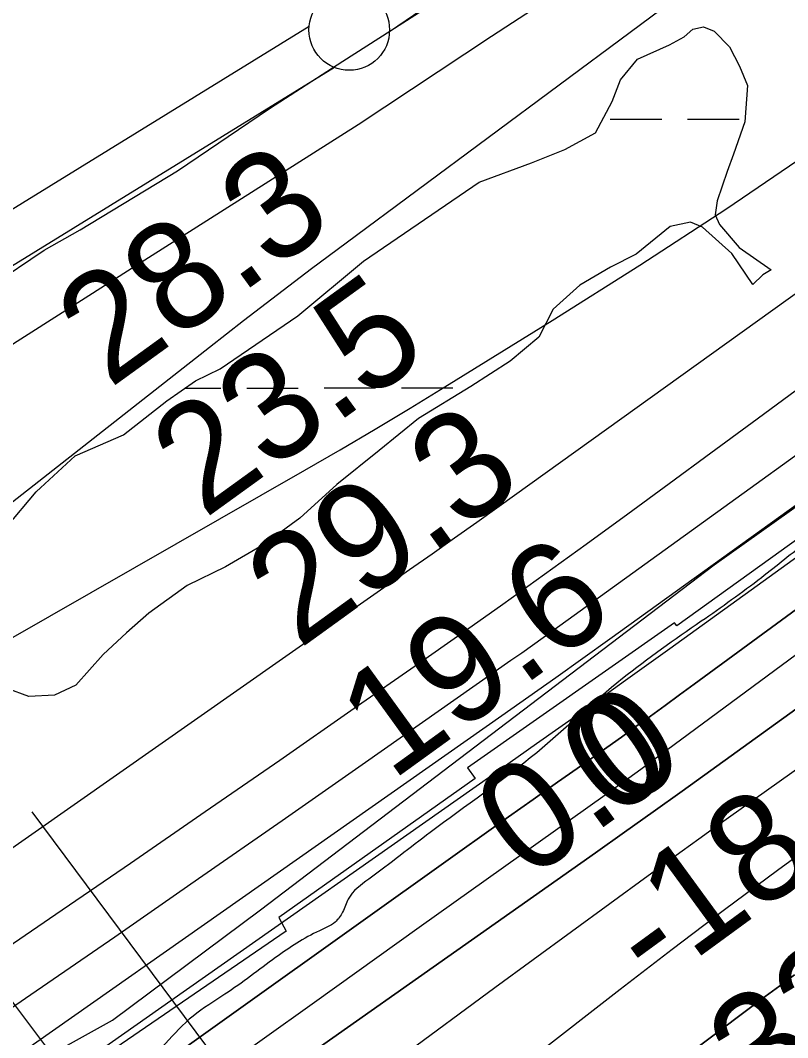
# Model space of a CAD drawing. Extents: x 3324104 to 3361979, y 612876 to 638273.
# Drawn here: x 3352533 to 3353010, y 620815 to 621446 of the extents above; entities that cross this region are included whole.
import ezdxf

# ---------------------------------------------------------------- set-up
doc = ezdxf.new("R2010")
doc.units = 0
for name, color, linetype in [('V-FLOD-BASE', 7, 'Continuous'), ('V-LEVE-TOET', 7, 'Continuous'), ('V-RIVR-EDGE', 7, 'Continuous'), ('V-RIVR-RANG', 7, 'Continuous'), ('V-RRAP-FSHR', 7, 'Continuous'), ('V-RRAP-RVMT', 7, 'Continuous'), ('V-SURV-LINE', 7, 'Continuous'), ('V-TOPO-DPTH', 7, 'Continuous'), ('V-TOPO-MAJR', 7, 'Continuous'), ('V-TOPO-MINR', 7, 'Continuous'), ('V-TOPO-WATR', 7, 'Continuous'), ('V-UTIL-LINE', 7, 'Continuous'), ('V-WETL-SWMP', 7, 'Continuous')]:
    doc.layers.add(name, color=color, linetype=linetype)

msp = doc.modelspace()

# ---------------------------------------------------------------- linework, layer by layer
at = {"layer": 'V-FLOD-BASE'}
msp.add_lwpolyline([(3352180.6, 621074.23), (3352232.25, 621103.86), (3352264.18, 621123.58), (3352311.95, 621138.74), (3352353.56, 621153.13), (3352386.31, 621163.94), (3352401.9, 621175.85), (3352436.98, 621212.08), (3352484.95, 621258.11), (3352515.44, 621281.92), (3352548.01, 621303.71), (3352570.44, 621316.41), (3352630.9, 621353.05), (3352687.9, 621391.68), (3352733.39, 621421.22), (3352808.07, 621469.05)], dxfattribs=at)
at = {"layer": 'V-LEVE-TOET'}
msp.add_lwpolyline([(3352992.07, 621544.02), (3352978.57, 621530.77), (3352962.29, 621518.84), (3352945.95, 621511.72), (3352931.66, 621504.64), (3352890.23, 621478.6), (3352825.74, 621436.41), (3352742.94, 621381.59), (3352604.42, 621293.63), (3352521.58, 621240.87), (3352486.39, 621210.81), (3352457.38, 621180.85), (3352433.13, 621153.03), (3352416.22, 621137.67), (3352403.32, 621129.92), (3352389.05, 621121.45), (3352371.31, 621115.69), (3352326.17, 621107.42), (3352304.33, 621100.21), (3352274.37, 621086.7), (3352237.68, 621064.85)], dxfattribs=at)
at = {"layer": 'V-RIVR-EDGE'}
msp.add_spline([(3356051.95, 622889.63), (3356029.15, 622881.43), (3356012.46, 622875.66), (3355994.6, 622867.17), (3355977.52, 622859.07), (3355958.5, 622850.97), (3355948.4, 622843.24), (3355934.03, 622834.75), (3355904.12, 622817.76), (3355878.1, 622802.31), (3355856.74, 622790.34), (3355829.95, 622776.44), (3355805.11, 622765.65), (3355764.72, 622744.81), (3355744.14, 622733.61), (3355694.06, 622710.85), (3355668.43, 622698.12), (3355641.64, 622685), (3355605.15, 622669.19), (3355569.44, 622657.26), (3355539.17, 622646.47), (3355510.83, 622636.85), (3355482.11, 622628.39), (3355461.93, 622623.01), (3355442.52, 622614.14), (3355422.73, 622607.21), (3355409.53, 622603.36), (3355388.97, 622597.59), (3355371.88, 622589.49), (3355348.98, 622581.02), (3355297.71, 622547.02), (3355260.04, 622525.78), (3355211.1, 622494.49), (3355190.13, 622484.46), (3355184.7, 622482.92), (3355179.26, 622477.89), (3355174.21, 622475.58), (3355160.62, 622470.96), (3355143.54, 622463.63), (3355133.06, 622457.07), (3355125.67, 622450.49), (3355113.25, 622443.93), (3355096.93, 622433.11), (3355081.02, 622426.95), (3355064.32, 622419.23), (3355056.95, 622418.86), (3355048.8, 622414.62), (3355041.8, 622406.88), (3355036.76, 622406.5), (3355031.32, 622405.74), (3355027.05, 622404.2), (3355017.34, 622396.08), (3355010.74, 622394.93), (3355001.42, 622388.36), (3354988.6, 622379.09), (3354972.29, 622369.43), (3354947.44, 622356.31), (3354937.73, 622351.68), (3354926.08, 622343.56), (3354903.15, 622326.56), (3354891.11, 622318.06), (3354883.33, 622307.22), (3354879.44, 622304.12), (3354875.17, 622302.58), (3354867.8, 622299.11), (3354853.03, 622288.29), (3354842.54, 622279.01), (3354826.61, 622267.41), (3354807.2, 622259.71), (3354793.23, 622255.47), (3354765.68, 622249.73), (3354748.61, 622245.5), (3354734.63, 622239.33), (3354712.11, 622227.37), (3354697.74, 622218.87), (3354685.31, 622209.98), (3354640.65, 622184.5), (3354622.01, 622176.01), (3354616.19, 622175.25), (3354603.38, 622167.52), (3354578.92, 622157.11), (3354554.46, 622147.48), (3354537.39, 622142.87), (3354530.78, 622137.84), (3354500.11, 622122.79), (3354463.61, 622102.33), (3354417.79, 622078.79), (3354386.33, 622060.64), (3354340.11, 622032.44), (3354321.08, 622021.25), (3354284.96, 621998.84), (3354257, 621982.24), (3354217, 621958.68), (3354194.08, 621942.84), (3354176.99, 621931.63), (3354157.57, 621921.98), (3354141.64, 621910.39), (3354135.42, 621904.2), (3354130.36, 621897.62), (3354120.65, 621891.05), (3354103.96, 621882.95), (3354075.58, 621856.65), (3354044.89, 621835.39), (3354013.04, 621812.21), (3353971.47, 621781.67), (3353947.77, 621763.5), (3353941.17, 621763.52), (3353935.35, 621762.76), (3353929.53, 621760.06), (3353924.87, 621756.58), (3353920.59, 621751.55), (3353917.08, 621742.64), (3353910.48, 621741.49), (3353904.66, 621738.4), (3353893.78, 621731.06), (3353879.8, 621721.4), (3353866.19, 621708.64), (3353854.92, 621697.42), (3353843.26, 621687.75), (3353839.77, 621688.54), (3353831.23, 621686.23), (3353823.08, 621681.21), (3353818.03, 621677.34), (3353800.94, 621666.14), (3353790.85, 621663.06), (3353781.91, 621654.94), (3353777.63, 621651.85), (3353776.07, 621648.75), (3353775.67, 621643.71), (3353772.18, 621641), (3353755.87, 621632.13), (3353735.68, 621622.09), (3353718.58, 621608.17), (3353704.21, 621600.45), (3353694.12, 621596.6), (3353683.64, 621592.36), (3353671.21, 621584.25), (3353642.07, 621562.99), (3353598.95, 621534.01), (3353578.37, 621522.43), (3353556.23, 621507.75), (3353547.68, 621501.95), (3353525.93, 621489.21), (3353513.12, 621481.09), (3353497.18, 621468.34), (3353476.98, 621450.94), (3353453.28, 621436.65), (3353435.8, 621424.67), (3353404.72, 621401.09), (3353378.3, 621380.21), (3353361.59, 621368.62), (3353339.46, 621355.1), (3353319.65, 621342.35), (3353299.45, 621329.99), (3353283.54, 621324.6), (3353273.05, 621317.65), (3353254.77, 621295.98), (3353236.88, 621275.47), (3353219.39, 621258.83), (3353195.69, 621241.44), (3353168.49, 621221.34), (3353137.81, 621201.64), (3353112.17, 621185.03), (3353065.55, 621151.79), (3353022.05, 621122.82), (3352993.29, 621100.39), (3352956, 621073.34), (3352907.05, 621037.78), (3352853.8, 620991.77), (3352787.76, 620942.29), (3352749.68, 620913.3), (3352736.85, 620900.92), (3352733.34, 620892.79), (3352728.67, 620886.59), (3352718.96, 620881.19), (3352691.78, 620864.58), (3352660.31, 620841.78), (3352640.5, 620828.25), (3352623.39, 620811.23), (3352605.12, 620792.27), (3352593.46, 620783), (3352582.59, 620778.76), (3352566.29, 620771.43), (3352548.04, 620764.49), (3352522.41, 620750.98), (3352494.45, 620735.54), (3352482.41, 620727.04), (3352479.3, 620723.17), (3352476.96, 620717.36), (3352470.74, 620711.94), (3352455.99, 620707.33), (3352443.18, 620700.38), (3352419.1, 620685.7), (3352392.3, 620669.09), (3352362.78, 620650.94), (3352339.08, 620634.32), (3352315.38, 620615.38), (3352284.68, 620590.63), (3352258.65, 620571.31), (3352228.74, 620550.05), (3352193.39, 620527.65), (3352156.88, 620504.86), (3352131.63, 620487.47), (3352093.95, 620462.36), (3352049.28, 620432.99), (3351990.23, 620391.26), (3351936.63, 620357.26), (3351851.55, 620293.87), (3351833.29, 620281.51), (3351816.98, 620273.79), (3351794.06, 620257.95), (3351767.65, 620240.95), (3351719.86, 620206.17), (3351680.63, 620177.57), (3351657.32, 620160.56), (3351637.11, 620145.87), (3351623.13, 620135.44), (3351603.32, 620124.24), (3351588.57, 620120.01), (3351567.22, 620109.59), (3351552.08, 620103.43), (3351538.1, 620096.48), (3351523.73, 620086.43), (3351510.91, 620076.38), (3351503.52, 620069.81), (3351495.35, 620057.42), (3351486, 620042.32), (3351479.39, 620032.64), (3351469.67, 620022.58), (3351448.3, 620006.34), (3351431.59, 619994.75), (3351404.78, 619973.88), (3351377.97, 619951.84), (3351358.93, 619936.37), (3351332.12, 619915.5), (3351306.08, 619892.29), (3351274.58, 619858.25), (3351238.83, 619826.92), (3351215.12, 619805.65), (3351171.59, 619767.75), (3351145.54, 619739.51), (3351124.55, 619722.11), (3351105.9, 619707.81), (3351089.59, 619696.99), (3351079.49, 619691.2), (3351074.04, 619683.45), (3351058.1, 619666.43), (3351043.34, 619655.22), (3351015.36, 619633.96), (3350999.05, 619623.14), (3350992.05, 619617.34), (3350979.23, 619606.13), (3350966.01, 619594.53), (3350951.25, 619582.15), (3350935.7, 619567.84), (3350923.26, 619555.08), (3350910.05, 619544.25), (3350888.29, 619528.02), (3350846.74, 619504.08), (3350821.49, 619490.18), (3350811.39, 619483.61), (3350805.96, 619480.52), (3350800.9, 619473.16), (3350797.41, 619473.17), (3350793.92, 619474.35), (3350788.88, 619473.58), (3350786.93, 619472.04), (3350785.37, 619467.39), (3350785.36, 619462.73), (3350779.53, 619456.15), (3350765.93, 619445.72), (3350746.11, 619428.7), (3350722.4, 619408.98), (3350716.19, 619407.06), (3350713.08, 619403.96), (3350711.13, 619396.99), (3350708.79, 619391.57), (3350704.52, 619391.58), (3350693.26, 619385.79), (3350686.65, 619379.6), (3350679.64, 619368.37), (3350661.38, 619354.45), (3350648.56, 619344.4), (3350645.46, 619344.8), (3350638.47, 619339.39), (3350623.32, 619330.5), (3350616.33, 619326.26), (3350602.35, 619317.37), (3350598.83, 619308.85), (3350582.91, 619299.19), (3350553.77, 619276), (3350526.18, 619255.51), (3350493.55, 619231.94), (3350474.9, 619219.57), (3350474.5, 619213.76), (3350470.22, 619207.17), (3350458.96, 619202.55), (3350446.14, 619194.05), (3350441.09, 619189.79), (3350438.76, 619186.31), (3350434.48, 619180.89), (3350414.67, 619167.76), (3350401.46, 619159.26), (3350384.75, 619146.89), (3350369.6, 619133.74), (3350356.39, 619125.24), (3350350.95, 619119.05), (3350347.43, 619109.36), (3350338.1, 619097.75), (3350324.88, 619083.82), (3350308.55, 619069.9), (3350300.39, 619062.56), (3350296.13, 619062.57), (3350291.47, 619062.19), (3350274.77, 619050.6), (3350258.45, 619037.45), (3350251.84, 619032.81), (3350244.08, 619029.34), (3350233.61, 619028.21), (3350227.39, 619024.34), (3350220.39, 619016.99), (3350213, 619007.32), (3350202.12, 618996.87), (3350193.57, 618989.52), (3350179.6, 618985.29), (3350173.77, 618980.65), (3350164.84, 618977.96), (3350162.12, 618975.25), (3350159.39, 618971.38), (3350154.33, 618963.64), (3350145.78, 618953.19), (3350125.96, 618938.11), (3350102.66, 618923.05), (3350094.5, 618918.41), (3350086.34, 618913), (3350075.07, 618901.01), (3350064.19, 618892.12), (3350039.32, 618873.57), (3350021.84, 618861.59), (3350002.03, 618848.84), (3349991.94, 618844.21), (3349964.36, 618826.44), (3349938.72, 618807.11), (3349915.41, 618792.82), (3349892.5, 618778.92), (3349868.02, 618761.91), (3349852.49, 618753.03), (3349842.79, 618749.95), (3349830.35, 618739.13), (3349804.32, 618720.19), (3349777.9, 618697.76), (3349751.86, 618677.66), (3349729.72, 618661.43), (3349703.69, 618642.88), (3349678.84, 618629.75), (3349648.93, 618611.99), (3349624.46, 618594.99), (3349592.61, 618575.67), (3349570.48, 618564.87), (3349549.5, 618548.63), (3349505.21, 618518.11), (3349479.19, 618499.94), (3349471.42, 618494.53), (3349458.99, 618487.59), (3349438.4, 618472.12), (3349412.37, 618452.41), (3349379.73, 618429.61), (3349350.21, 618410.29), (3349303.2, 618374.73), (3349277.56, 618357.73), (3349263.97, 618347.29), (3349241.43, 618330.68), (3349226.67, 618319.85), (3349207.25, 618306.33), (3349193.17, 618293.54)], degree=3, dxfattribs=at)
at = {"layer": 'V-RRAP-FSHR'}
msp.add_lwpolyline([(3349156.55, 618293.48), (3349290.84, 618378.98), (3349409.37, 618477.79), (3349541.25, 618565.26), (3349771.64, 618715.9), (3349922.45, 618808.45), (3350215.79, 619019.76), (3350269.12, 619069.35), (3350501.35, 619248.31), (3350630.24, 619348.58), (3350981.59, 619636.83), (3351335.34, 619937.32), (3351550.69, 620108.65), (3351713.66, 620224.46), (3351812.36, 620304.63), (3352053.37, 620458.3), (3352414.71, 620728.03), (3352590.48, 620825.76), (3352682.34, 620894.14), (3352964.07, 621108.39), (3353211.76, 621284.79), (3354078.79, 621880.27)], dxfattribs=at)
at = {"layer": 'V-RRAP-RVMT'}
for p, q in [((3353051.16, 621150.15), (3352940.88, 621070.45)), ((3352939.36, 621072.35), (3352810.89, 620982.31)), ((3352940.88, 621070.45), (3352939.36, 621072.35)), ((3352810.89, 620982.31), (3352815.68, 620975.77)), ((3352815.68, 620975.77), (3352693.75, 620889.41)), ((3352693.75, 620889.41), (3352698.37, 620880.98)), ((3352698.37, 620880.98), (3352562, 620787.67))]:
    msp.add_line(p, q, dxfattribs=at)
at = {"layer": 'V-SURV-LINE'}
for points in [[(3353962.59, 622256.56), (3352762.42, 621439.34)], [(3351739.04, 620842.97), (3352712.58, 621442.78)], [(3352728.33, 621417.25), (3351754.79, 620817.44)]]:
    msp.add_lwpolyline(points, dxfattribs=at)
msp.add_circle((3352737.47, 621440.5), 25, dxfattribs=at)
at = {"layer": 'V-TOPO-DPTH'}
for points in [[(3352329.5, 620590.09), (3352806.01, 620930.37), (3352821.19, 620941.18), (3352836.38, 620951.97), (3352851.59, 620962.72), (3352866.82, 620973.45), (3352879.01, 620982.02), (3352888.14, 620988.47), (3352897.26, 620994.94), (3352906.35, 621001.46), (3352915.42, 621008), (3352924.47, 621014.56), (3352933.51, 621021.14), (3352942.55, 621027.73), (3352951.57, 621034.33), (3353471.29, 621415.25)], [(3352329.5, 620590.09), (3352806.01, 620930.37), (3352821.19, 620941.18), (3352836.38, 620951.97), (3352851.59, 620962.72), (3352866.82, 620973.45), (3352879.01, 620982.02), (3352888.14, 620988.47), (3352897.26, 620994.94), (3352906.35, 621001.46), (3352915.42, 621008), (3352924.47, 621014.56), (3352933.51, 621021.14), (3352942.55, 621027.73), (3352951.57, 621034.33), (3353471.29, 621415.25)], [(3353162.3, 621251.73), (3352899.19, 621062.26), (3352882.47, 621050.27), (3352865.73, 621038.32), (3352848.94, 621026.43), (3352832.12, 621014.58), (3352380.29, 620697.55), (3352359.25, 620682.78), (3352338.22, 620667.99), (3352317.2, 620653.19), (3352296.18, 620638.38), (3352259.31, 620612.37), (3352256.74, 620610.55), (3352254.18, 620608.72), (3352251.62, 620606.88), (3352249.07, 620605.04), (3351800.78, 620279.5), (3351777.33, 620262.4), (3351753.94, 620245.22), (3351730.62, 620227.94)], [(3352362.42, 620557.89), (3352890.31, 620929.69), (3352908.27, 620942.39), (3352926.2, 620955.13), (3352944.09, 620967.93), (3352961.95, 620980.78), (3353200.47, 621153)], [(3353200.47, 621153), (3352961.95, 620980.78), (3352944.09, 620967.93), (3352926.2, 620955.13), (3352908.27, 620942.39), (3352890.31, 620929.69), (3352362.42, 620557.89)], [(3353036.22, 620942.67), (3353003.24, 620918.6), (3352970.44, 620894.29), (3352937.91, 620869.63), (3352905.55, 620844.72), (3352459.62, 620497.61), (3352447.34, 620488.04), (3352435.06, 620478.45), (3352422.8, 620468.85), (3352410.55, 620459.24), (3352392.25, 620444.85), (3352389.16, 620442.42), (3352386.06, 620440), (3352382.95, 620437.58), (3352379.85, 620435.17), (3352360.2, 620419.92), (3352347.25, 620409.91), (3352334.29, 620399.91), (3352321.3, 620389.95), (3352308.3, 620380), (3351805.13, 619996.41), (3351799.27, 619992.18), (3351793.38, 619988), (3351727.81, 619942.08)], [(3353036.22, 620942.67), (3353003.24, 620918.6), (3352970.44, 620894.29), (3352937.91, 620869.63), (3352905.55, 620844.72), (3352459.62, 620497.61), (3352447.34, 620488.04), (3352435.06, 620478.45), (3352422.8, 620468.85), (3352410.55, 620459.24), (3352392.25, 620444.85), (3352389.16, 620442.42), (3352386.06, 620440), (3352382.95, 620437.58), (3352379.85, 620435.17), (3352360.2, 620419.92), (3352347.25, 620409.91), (3352334.29, 620399.91), (3352321.3, 620389.95), (3352308.3, 620380), (3351805.13, 619996.41), (3351799.27, 619992.18), (3351793.38, 619988), (3351727.81, 619942.08)], [(3351319.54, 619603.27), (3351781.82, 619913.5), (3351810.88, 619933.33), (3351839.73, 619953.46), (3351868.26, 619974.03), (3351896.58, 619994.91), (3351926.72, 620017.49), (3352384.5, 620375.72), (3352401.28, 620388.9), (3352418.1, 620402.03), (3352434.99, 620415.07), (3352451.93, 620428.05), (3352740.22, 620647.74), (3352784.16, 620681.15), (3352828.16, 620714.49), (3352872.24, 620747.72), (3352916.37, 620780.89), (3352986.62, 620833.56), (3352995.68, 620840.32), (3353004.75, 620847.07), (3353013.86, 620853.78)], [(3351319.54, 619603.27), (3351781.82, 619913.5), (3351810.88, 619933.33), (3351839.73, 619953.46), (3351868.26, 619974.03), (3351896.58, 619994.91), (3351926.72, 620017.49), (3352384.5, 620375.72), (3352401.28, 620388.9), (3352418.1, 620402.03), (3352434.99, 620415.07), (3352451.93, 620428.05), (3352740.22, 620647.74), (3352784.16, 620681.15), (3352828.16, 620714.49), (3352872.24, 620747.72), (3352916.37, 620780.89), (3352986.62, 620833.56), (3352995.68, 620840.32), (3353004.75, 620847.07), (3353013.86, 620853.78)]]:
    msp.add_lwpolyline(points, dxfattribs=at)
at = {"layer": 'V-TOPO-MAJR'}
for points in [[(3352468.64, 621034.87), (3352496.89, 621047.02), (3352524.43, 621061.04), (3352709.83, 621167.14), (3352731.75, 621179.83), (3352753.57, 621192.67), (3352775.26, 621205.73), (3352796.86, 621218.94), (3352863.38, 621260.1), (3352917.81, 621294.54), (3352971.77, 621329.7), (3353025.01, 621365.93), (3353077.77, 621402.88), (3353305.91, 621566.06)], [(3352999.91, 621504.57), (3352735.46, 621308.17), (3352714.13, 621292.2), (3352692.88, 621276.1), (3352671.76, 621259.84), (3352650.73, 621243.46), (3352397.25, 621044.44), (3352393, 621034.5), (3352392.91, 621026.48), (3352399.05, 621021.32), (3352409.36, 621018.07), (3352439.35, 621025.53), (3352468.64, 621034.87)], [(3353277.27, 621465.4), (3353238.46, 621437.46), (3353199.63, 621409.55), (3353160.78, 621381.66), (3352830.52, 621144.68), (3352816.67, 621134.78), (3352802.79, 621124.9), (3352788.87, 621115.07), (3352774.94, 621105.27), (3352461.44, 620885.66), (3352415.65, 620853.57), (3352369.86, 620821.46), (3352324.1, 620789.33), (3352278.34, 620757.19), (3352198.35, 620700.98), (3352192.63, 620696.89), (3352186.96, 620692.73), (3352181.36, 620688.48), (3352175.81, 620684.17), (3351820.02, 620403.03), (3351785.13, 620375.56), (3351750.18, 620348.18), (3351715.12, 620320.91)]]:
    msp.add_lwpolyline(points, dxfattribs=at)
at = {"layer": 'V-TOPO-MINR'}
for points in [[(3353392.88, 621495.5), (3352987.58, 621196.59), (3352961.86, 621177.66), (3352936.12, 621158.76), (3352910.34, 621139.9), (3352884.54, 621121.07), (3352858.66, 621102.35), (3352832.71, 621083.74), (3352806.64, 621065.3), (3352780.48, 621046.96), (3352740.53, 621019.14), (3352694.3, 620987.03), (3352648.02, 620955), (3352601.67, 620923.08), (3352555.26, 620891.23), (3352272.03, 620697.34)], [(3353406.93, 621459.54), (3352864.43, 621067.84), (3352857.81, 621063.08), (3352851.17, 621058.34), (3352844.51, 621053.63), (3352837.84, 621048.93), (3352747.63, 620985.72), (3352695.79, 620949.5), (3352643.9, 620913.36), (3352591.92, 620877.34), (3352539.89, 620841.41), (3352265.25, 620652.27), (3352250.48, 620642.03), (3352235.76, 620631.73), (3352221.1, 620621.33), (3352206.49, 620610.88), (3352031.41, 620484.73), (3351966.29, 620437.49), (3351901.37, 620389.97), (3351836.77, 620342.03), (3351772.38, 620293.8), (3351678.23, 620222.81)], [(3353397.75, 621335.43), (3352925.65, 620986.72), (3352918.35, 620981.35), (3352911.02, 620976.01), (3352903.67, 620970.7), (3352896.3, 620965.42), (3352780.91, 620883.2), (3352715.88, 620836.76), (3352650.91, 620790.24), (3352586.04, 620743.58), (3352521.23, 620696.84), (3352324.5, 620554.66), (3352315.95, 620548.43), (3352307.43, 620542.15), (3352298.96, 620535.81), (3352290.52, 620529.43), (3351865.02, 620204.85), (3351841.53, 620186.91), (3351818.06, 620168.95), (3351794.61, 620150.96), (3351771.18, 620132.95), (3351747.74, 620114.93), (3351724.29, 620096.94)], [(3353162.3, 621251.73), (3352899.19, 621062.26), (3352882.47, 621050.27), (3352865.73, 621038.32), (3352848.94, 621026.43), (3352832.12, 621014.58), (3352380.29, 620697.55), (3352359.25, 620682.78), (3352338.22, 620667.99), (3352317.2, 620653.19), (3352296.18, 620638.38), (3352259.31, 620612.37), (3352256.74, 620610.55), (3352254.18, 620608.72), (3352251.62, 620606.88), (3352249.07, 620605.04), (3351800.78, 620279.5), (3351777.33, 620262.4), (3351753.94, 620245.22), (3351730.62, 620227.94)], [(3353200.47, 621153), (3352961.95, 620980.78), (3352944.09, 620967.93), (3352926.2, 620955.13), (3352908.27, 620942.39), (3352890.31, 620929.69), (3352362.42, 620557.89)], [(3353045.16, 621134.8), (3352990.6, 621095.42), (3352936.45, 621056.33), (3352908.92, 621036.55), (3352881.35, 621016.83), (3352853.7, 620997.22), (3352826, 620977.68), (3352626.78, 620837.73), (3352567.54, 620796.02), (3352508.36, 620754.21), (3352449.28, 620712.27), (3352390.26, 620670.25), (3352335.19, 620630.94), (3352303.79, 620608.44), (3352272.46, 620585.85), (3352241.22, 620563.14), (3352210.03, 620540.35), (3352209.71, 620540.11), (3352178.44, 620517.08), (3352147.22, 620494), (3352116.07, 620470.82), (3352084.96, 620447.59), (3351747.23, 620194.54), (3351715.65, 620170.75)], [(3353027.88, 620990.37), (3352965.08, 620945.68), (3352954.55, 620938.16), (3352944.03, 620930.6), (3352933.54, 620923.01), (3352923.07, 620915.39), (3352827.91, 620845.83), (3352770.08, 620803.13), (3352712.53, 620760.05), (3352655.41, 620716.42), (3352598.57, 620672.42), (3352389.14, 620508.66), (3352371.71, 620494.96), (3352354.34, 620481.19), (3352337.03, 620467.32), (3352319.78, 620453.39), (3351913.24, 620123.76), (3351881.1, 620098.28), (3351848.86, 620072.92), (3351848.05, 620072.28), (3351815.98, 620047.56), (3351783.66, 620023.17), (3351750.98, 619999.25), (3351718.07, 619975.66)], [(3353036.22, 620942.67), (3353003.24, 620918.6), (3352970.44, 620894.29), (3352937.91, 620869.63), (3352905.55, 620844.72), (3352459.62, 620497.61), (3352447.34, 620488.04), (3352435.06, 620478.45), (3352422.8, 620468.85), (3352410.55, 620459.24), (3352392.25, 620444.85), (3352389.16, 620442.42), (3352386.06, 620440), (3352382.95, 620437.58), (3352379.85, 620435.17), (3352360.2, 620419.92), (3352347.25, 620409.91), (3352334.29, 620399.91), (3352321.3, 620389.95), (3352308.3, 620380), (3351805.13, 619996.41), (3351799.27, 619992.18), (3351793.38, 619988), (3351727.81, 619942.08)], [(3353013.86, 620853.78), (3353004.75, 620847.07), (3352995.68, 620840.32), (3352986.62, 620833.56), (3352916.37, 620780.89), (3352872.24, 620747.72), (3352828.16, 620714.49), (3352784.16, 620681.15), (3352740.22, 620647.74), (3352451.93, 620428.05), (3352434.99, 620415.07), (3352418.1, 620402.03), (3352401.28, 620388.9), (3352384.5, 620375.72), (3351926.72, 620017.49), (3351896.58, 619994.91), (3351868.26, 619974.03), (3351839.73, 619953.46), (3351810.88, 619933.33), (3351781.82, 619913.5), (3351319.54, 619603.27)]]:
    msp.add_lwpolyline(points, dxfattribs=at)
at = {"layer": 'V-TOPO-WATR'}
msp.add_lwpolyline([(3353471.29, 621415.25), (3352951.57, 621034.33), (3352942.55, 621027.73), (3352933.51, 621021.14), (3352924.47, 621014.56), (3352915.42, 621008), (3352906.35, 621001.46), (3352897.26, 620994.94), (3352888.14, 620988.47), (3352879.01, 620982.02), (3352866.82, 620973.45), (3352851.59, 620962.72), (3352836.38, 620951.97), (3352821.19, 620941.18), (3352806.01, 620930.37), (3352329.5, 620590.09)], dxfattribs=at)
at = {"layer": 'V-UTIL-LINE'}
for p, q in [((3352540.5, 620955), (3354444.62, 618395.26)), ((3352470.76, 620913.15), (3354409.74, 618346.43))]:
    msp.add_line(p, q, dxfattribs=at)
at = {"layer": 'V-WETL-SWMP'}
for p, q in [((3352899.47, 621385.05), (3352931.47, 621385.1)), ((3352947.47, 621385.13), (3352979.47, 621385.19)), ((3352635.53, 621218.08), (3352657.85, 621218.12)), ((3352673.85, 621218.15), (3352705.85, 621218.21)), ((3352721.85, 621218.24), (3352753.85, 621218.29)), ((3352769.85, 621218.32), (3352801.85, 621218.37))]:
    msp.add_line(p, q, dxfattribs=at)
msp.add_lwpolyline([(3352524.8, 621131.75), (3352543.12, 621153.65), (3352567.44, 621176.05), (3352597.25, 621189.19), (3352624.25, 621210.3), (3352642.06, 621222.59), (3352657.28, 621230.17), (3352705.45, 621262.95), (3352746.25, 621296.95), (3352818.16, 621346.12), (3352850.65, 621357.98), (3352871.2, 621366.31), (3352890.37, 621376.62), (3352900.73, 621396.13), (3352905.85, 621409.55), (3352916.32, 621422.39), (3352936.18, 621431.38), (3352945.44, 621436.19), (3352950.7, 621440.94), (3352957.35, 621442.38), (3352964.06, 621439.82), (3352973.55, 621429.97), (3352979.75, 621418.07), (3352984.61, 621406.14), (3352982.97, 621383.44), (3352975.95, 621363.32), (3352972.12, 621352.58), (3352965.74, 621334.47), (3352964.55, 621325.78), (3352967.31, 621319.83), (3352979.55, 621305.35), (3352999.43, 621291.6), (3352994.18, 621288.45), (3352987.92, 621282.54), (3352974.94, 621301.67), (3352956.67, 621318.06), (3352949.28, 621321.27), (3352936.65, 621318.4), (3352915.58, 621301.39), (3352899.71, 621293.14), (3352880.54, 621282.16), (3352864.11, 621267.22), (3352855.05, 621249.74), (3352837.28, 621234.78), (3352812.86, 621219.05), (3352780.5, 621199.19), (3352756.13, 621179.46), (3352729.79, 621158.37), (3352706.79, 621137.32), (3352684.37, 621120.96), (3352660.58, 621107.24), (3352636.76, 621095.52), (3352613.02, 621078.47), (3352599.21, 621066.24), (3352584.75, 621052.67), (3352567.72, 621033.72), (3352554.48, 621027.51), (3352538.49, 621026.59), (3352525.07, 621031.71)], dxfattribs=at)

# ---------------------------------------------------------------- texts
at = {"layer": 'V-RIVR-RANG'}
for s, rotation, p in [('28.3', 35.87833, (3352588.66, 621217.44)), ('23.5', 35.87833, (3352647.46, 621136.55)), ('29.3', 35.87833, (3352706.26, 621055.67)), ('19.6', 35.87833, (3352763.57, 620973.7)), ('0.0', 35.87833, (3352848.23, 620911.52)), ('0', 35.87833, (3352900.81, 620949.55)), ('-18', 36.15694, (3352926.37, 620844.23)), ('-33', 36.15694, (3352968.98, 620751.52))]:
    msp.add_text(s, height=67, rotation=rotation, dxfattribs=at).set_placement(p)

doc.saveas('drawing.dxf')
